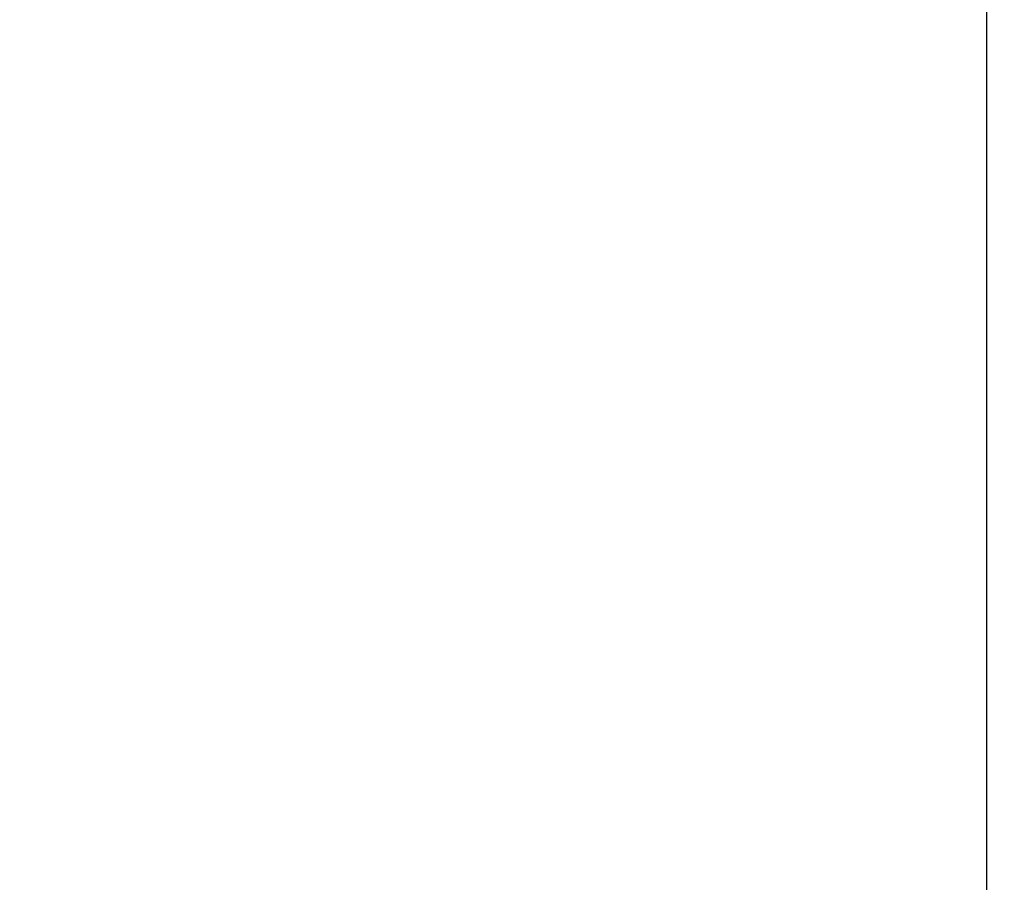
# Model space of a CAD drawing. Extents: x 0 to 80, y 0 to 80.
# Tile 540 of 656: x 9.538339 to 9.538478, y 35.422039 to 35.42216. Entities that reach past the tile are written whole.
import ezdxf

# ---------------------------------------------------------------- set-up
doc = ezdxf.new("R2010")
doc.units = 0
doc.header["$LTSCALE"] = 25.4
doc.layers.get('0').update_dxf_attribs({"color": 13, "linetype": 'CONTINUOUS'})

# ---------------------------------------------------------------- blocks, each defined once
blk = doc.blocks.new('ORBIT-I-KINKIET-20-7806-78')
at = {"color": 7}
blk.add_line((25.93508911, 35.64608002, 344.92849731), (25.93508911, 35.76836014, 344.92849731), dxfattribs=at)
mesh = blk.add_polyface(dxfattribs=at)
corners = [(25.93508911, 35.76836014, 344.92849731), (25.20296288, 35.64608002, 344.54324341), (25.93508911, 35.64608002, 344.92849731)]
mesh.append_faces([[corners[k] for k in face] for face in [(0, 1, 2)]], dxfattribs={"color": 7})
mesh = blk.add_polyface(dxfattribs=at)
corners = [(25.93508911, 35.76836014, 344.92849731), (25.20296288, 35.76836014, 344.54324341), (25.20296288, 35.64608002, 344.54324341)]
mesh.append_faces([[corners[k] for k in face] for face in [(0, 1, 2)]], dxfattribs={"color": 7})
mesh = blk.add_polyface(dxfattribs=at)
corners = [(26.40274239, 35.64608002, 302.38388062), (25.67843819, 35.76836014, 302.75234985), (26.40274239, 35.76836014, 302.38388062)]
mesh.append_faces([[corners[k] for k in face] for face in [(0, 1, 2)]], dxfattribs={"color": 7})
mesh = blk.add_polyface(dxfattribs=at)
corners = [(26.40274239, 35.64608002, 302.38388062), (25.67843819, 35.64608002, 302.75234985), (25.67843819, 35.76836014, 302.75234985)]
mesh.append_faces([[corners[k] for k in face] for face in [(0, 1, 2)]], dxfattribs={"color": 7})

msp = doc.modelspace()

# ---------------------------------------------------------------- block references
at = {"color": 0}
msp.add_blockref('ORBIT-I-KINKIET-20-7806-78', (-16.39661407, -0.34607825, -57.5), dxfattribs=at)

doc.saveas('drawing.dxf')
